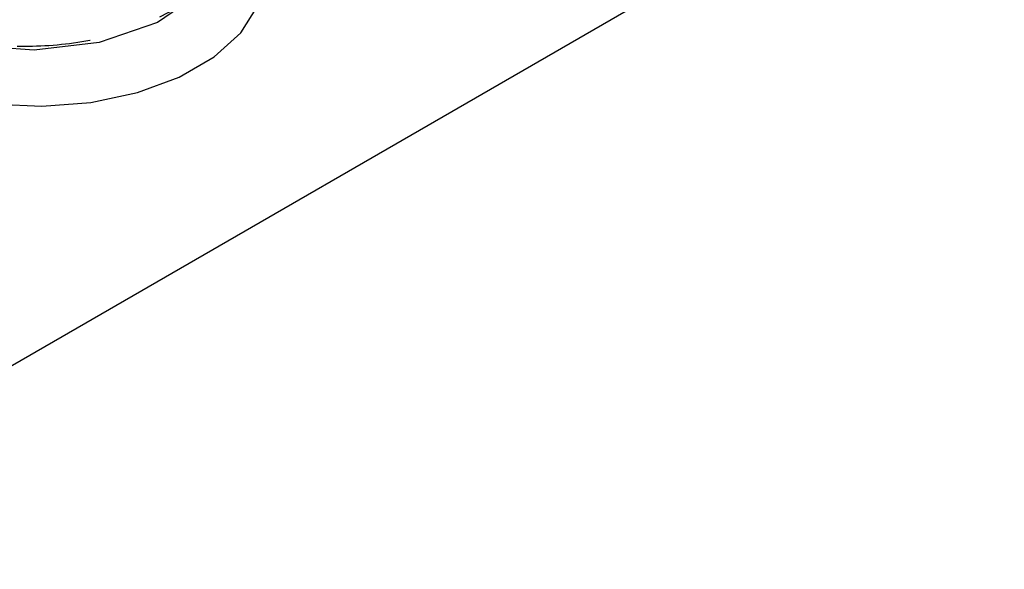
# Model space of a CAD drawing. Header units: inches. Extents: x 1907 to 2452, y -210 to -54.
# Tile 439 of 656: x 2004.317 to 2005.657, y -205.798 to -205.05. Entities that reach past the tile are written whole.
import ezdxf

# ---------------------------------------------------------------- set-up
doc = ezdxf.new("R2010")
doc.units = ezdxf.units.IN
doc.header["$LTSCALE"] = 0.5
doc.header["$MEASUREMENT"] = 0
doc.linetypes.add('HIDDEN', pattern=[0.225, 0.15, -0.075])
doc.layers.add('SID-M-H', color=4, linetype='HIDDEN')
doc.layers.add('SID-M-S', color=105, linetype='Continuous')

msp = doc.modelspace()

# ---------------------------------------------------------------- linework, layer by layer
at = {"layer": 'SID-M-H'}
for p, q in [((2004.56445, -205.01293), (2004.50417, -205.0539)), ((2004.61777, -205.06814), (2004.64101, -205.03162)), ((2004.50417, -205.0539), (2004.42515, -205.08119)), ((2004.58148, -205.10092), (2004.61777, -205.06814)), ((2004.33631, -205.09197), (2004.24766, -205.0853)), ((2004.42515, -205.08119), (2004.33631, -205.09197)), ((2004.53382, -205.12844), (2004.58148, -205.10092)), ((2004.47704, -205.14939), (2004.53382, -205.12844)), ((2004.41378, -205.16281), (2004.47704, -205.14939)), ((2004.27983, -205.1649), (2004.347, -205.16806)), ((2004.347, -205.16806), (2004.41378, -205.16281))]:
    msp.add_line(p, q, dxfattribs=at)
msp.add_open_spline([(2004.29869, -204.79971), (2004.26925, -204.8032), (2004.21037, -204.81018), (2004.13777, -204.84114), (2004.08756, -204.88293), (2004.06582, -204.93211), (2004.07486, -204.98244), (2004.11367, -205.02806), (2004.17785, -205.06353), (2004.26012, -205.08457), (2004.3512, -205.08856), (2004.44079, -205.07476), (2004.51877, -205.04448), (2004.57635, -205.00088), (2004.60705, -204.94859), (2004.60738, -204.89334), (2004.57749, -204.84072), (2004.52016, -204.7978), (2004.46026, -204.7711), (2004.41996, -204.76564), (2004.40921, -204.76419)], degree=3, knots=[0, 0, 0, 0, 0.0577386, 0.1154777, 0.1731921, 0.2308867, 0.2885614, 0.3462164, 0.4038515, 0.4614668, 0.5190624, 0.5766381, 0.6341938, 0.6917294, 0.7492449, 0.8067404, 0.8642159, 0.9216714, 0.9791071, 1, 1, 1, 1], dxfattribs=at)
at = {"layer": 'SID-M-S'}
msp.add_line((2006.03562, -204.52285), (2003.53246, -205.96789), dxfattribs=at)

doc.saveas('drawing.dxf')
